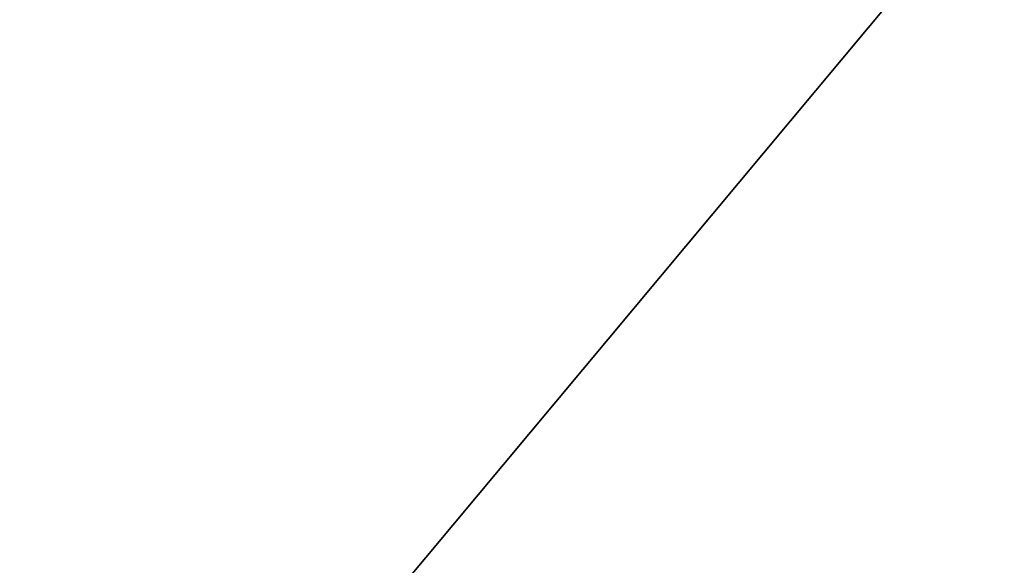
# Model space of a CAD drawing. Extents: x 4 to 899, y 7 to 454.
# Tile 736 of 1056: x 689.55 to 695.98, y 13.81 to 17.37. Entities that reach past the tile are written whole.
import ezdxf

# ---------------------------------------------------------------- set-up
doc = ezdxf.new("R2010")
doc.units = 0

msp = doc.modelspace()

# ---------------------------------------------------------------- linework, layer by layer
for points in [[(6.475002, 9.661072, 439.718628), (897.474976, 453.190216, 162.570862), (6.475001, 453.190216, 162.570862)], [(897.474976, 9.661072, 439.718628), (897.474976, 453.190216, 162.570862), (6.475002, 9.661072, 439.718628)], [(897.474976, 7.011475, 435.478394), (898.474976, 260.570923, 277.036865), (686.472534, 7.011475, 435.478394)], [(898.474976, 260.570923, 277.036865), (686.472534, 260.570923, 277.036865), (686.472534, 7.011475, 435.478394)], [(686.472534, 7.006176, 435.46991), (686.472534, 260.565613, 277.028381), (897.474976, 7.006176, 435.46991)], [(897.474976, 7.006176, 435.46991), (686.472534, 260.565613, 277.028381), (898.474976, 260.565613, 277.028381)], [(897.474976, 7.011475, 435.478394), (510.584869, 7.011475, 435.478394), (510.584869, 113.546455, 368.907959)], [(510.584869, 113.546455, 368.907959), (898.474976, 113.546455, 368.907959), (897.474976, 7.011475, 435.478394)]]:
    msp.add_3dface(points)

doc.saveas('drawing.dxf')
